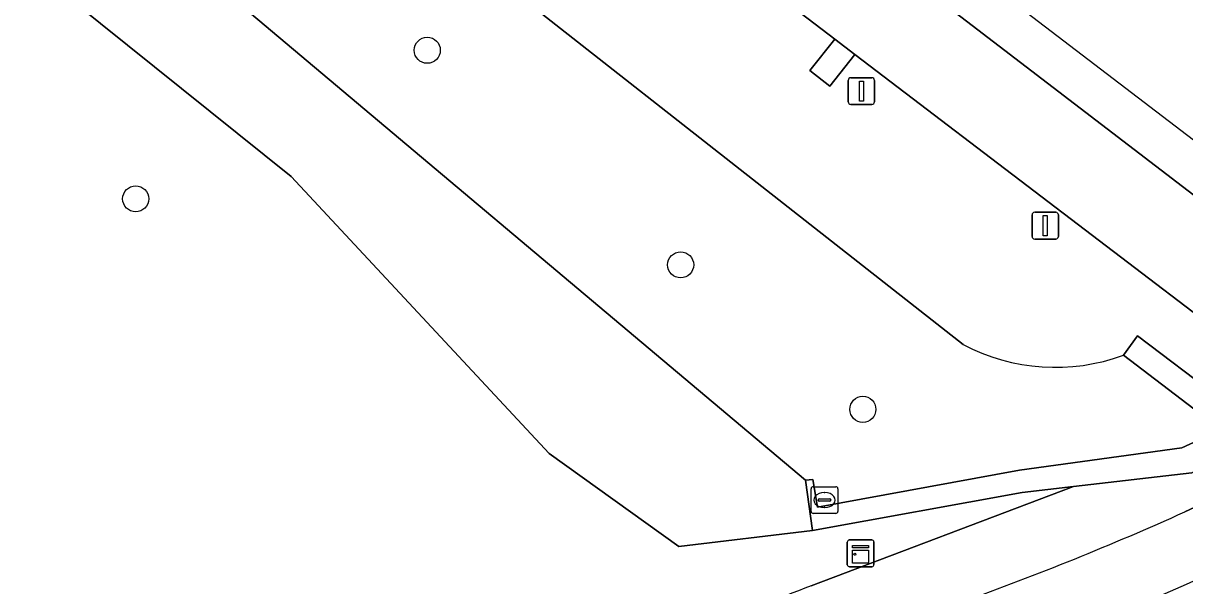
# Model space of a CAD drawing. Extents: x 157445 to 158888, y 383061 to 384688.
# Drawn here: x 158815.94 to 158859.49, y 383832.92 to 383854 of the extents above; entities that cross this region are included whole.
import ezdxf

# ---------------------------------------------------------------- set-up
doc = ezdxf.new("R2010")
doc.units = 0
for name, color, linetype in [('IMGEO_Berm_groen', 7, 'Continuous'), ('IMGEO_Berm_open', 7, 'Continuous'), ('IMGEO_Boom', 7, 'Continuous'), ('IMGEO_Fietspad_gesloten', 7, 'Continuous'), ('IMGEO_Kast', 7, 'Continuous'), ('IMGEO_Kolk', 7, 'Continuous'), ('IMGEO_Lichtmast', 7, 'Continuous'), ('IMGEO_Muur', 7, 'Continuous'), ('IMGEO_Rijbaan_lokaal_open', 7, 'Continuous'), ('IMGEO_Rijbaan_regionaal_gesloten', 7, 'Continuous'), ('IMGEO_Voetpad_open', 7, 'Continuous')]:
    doc.layers.add(name, color=color, linetype=linetype)

msp = doc.modelspace()

# ---------------------------------------------------------------- linework, layer by layer
at = {"layer": 'IMGEO_Berm_groen'}
for points in [[(158646.74, 384004.999), (158645.703, 384003.646), (158687.181, 383968.159), (158703.439, 383955.63), (158757.791, 383913.745), (158827.197, 383860.786), (158851.178, 383841.957)], [(158718.045, 383941.66), (158738.186, 383924.925), (158751.782, 383914.377), (158762.813, 383904.622), (158779.506, 383891.614), (158797.789, 383874.658), (158800.889, 383871.978), (158806.992, 383867.33), (158816.65, 383860.455), (158822.055, 383856.403), (158845.271, 383836.873), (158845.548, 383836.906), (158845.727, 383835.86), (158853.302, 383837.253), (158859.384, 383838.09), (158860.856, 383838.764), (158860.23, 383839.24), (158859.829, 383839.546), (158857.191, 383841.557)], [(158741.588, 383916.477), (158793.425, 383872.101), (158795.15, 383870.564), (158797.208, 383868.573), (158799.43, 383866.26), (158801.346, 383864.109), (158803.078, 383861.626), (158808.027, 383861.888), (158809.654, 383861.36), (158825.983, 383848.262), (158835.665, 383837.879), (158840.516, 383834.388), (158845.537, 383834.988), (158845.271, 383836.873), (158822.055, 383856.403), (158816.65, 383860.455), (158806.992, 383867.33), (158800.889, 383871.978), (158797.789, 383874.658), (158779.506, 383891.614), (158762.813, 383904.622)], [(158851.178, 383841.957), (158827.197, 383860.786), (158757.791, 383913.745)], [(158857.191, 383841.557), (158857.715, 383842.287), (158860.752, 383839.989), (158862.742, 383840.942), (158847.117, 383852.827), (158846.183, 383851.638), (158845.439, 383852.229), (158846.373, 383853.407), (158831.177, 383864.989), (158830.226, 383863.782), (158829.482, 383864.373), (158830.416, 383865.551), (158814.478, 383877.767)], [(158825.983, 383848.262), (158809.654, 383861.36), (158808.027, 383861.888), (158803.078, 383861.626), (158800.776, 383861.503)], [(158845.488, 383832.921), (158855.318, 383836.638), (158853.401, 383836.416), (158845.537, 383834.988), (158840.516, 383834.388), (158835.665, 383837.879), (158825.983, 383848.262)]]:
    msp.add_lwpolyline(points, dxfattribs=at)
for centre, radius, start, end in [((158854.637, 383848.557), 7.451, 242.3413, 290.047), ((158854.637, 383848.557), 7.451, 242.3413, 290.047), ((158865.754, 383779.629), 57.015, 110.8214, 119.1631)]:
    msp.add_arc(centre, radius, start, end, dxfattribs=at)
at = {"layer": 'IMGEO_Berm_open'}
msp.add_arc((158805.314, 383955.911), 134.366, 289.11327, 295.12798, dxfattribs=at)
at = {"layer": 'IMGEO_Boom'}
for centre in [(158831.089, 383852.987), (158820.155, 383847.42), (158840.589, 383844.945), (158847.422, 383839.531)]:
    msp.add_circle(centre, 0.489, dxfattribs=at)
at = {"layer": 'IMGEO_Fietspad_gesloten'}
msp.add_lwpolyline([(158873.273, 383839.365), (158871.026, 383841.079), (158869.062, 383840.161), (158868.751, 383840.016), (158865.766, 383838.621), (158863.404, 383837.516), (158862.839, 383837.252), (158859.493, 383835.687)], dxfattribs=at)
for centre, radius, start, end in [((158812.861, 383939.366), 113.683, 289.68138, 294.21708), ((158805.314, 383955.911), 134.366, 289.11327, 295.12798)]:
    msp.add_arc(centre, radius, start, end, dxfattribs=at)
at = {"layer": 'IMGEO_Kast'}
for p, q in [((158846.914, 383834.636), (158847.755, 383834.636)), ((158847.755, 383834.636), (158846.914, 383834.636)), ((158847.839, 383834.561), (158847.839, 383833.72)), ((158847.839, 383833.72), (158847.839, 383834.561)), ((158846.839, 383833.711), (158846.839, 383834.552)), ((158846.839, 383834.552), (158846.839, 383833.711)), ((158847.764, 383833.636), (158846.923, 383833.636)), ((158846.923, 383833.636), (158847.764, 383833.636))]:
    msp.add_line(p, q, dxfattribs=at)
for points in [[(158847.034, 383834.426), (158847.634, 383834.426), (158847.634, 383834.341), (158847.034, 383834.341), (158847.034, 383834.426)], [(158847.034, 383834.251), (158847.634, 383834.251), (158847.634, 383833.762), (158847.034, 383833.762), (158847.034, 383834.251)]]:
    msp.add_lwpolyline(points, dxfattribs=at)
msp.add_circle((158847.118, 383834.1), 0.0377, dxfattribs=at)
for centre, start, end in [((158846.917, 383834.558), 92.4484, 184.2845), ((158846.917, 383834.558), 92.4484, 184.2845), ((158847.761, 383834.558), 2.4484, 94.2845), ((158847.761, 383834.558), 2.4484, 94.2845), ((158846.917, 383833.714), 182.4484, 274.2845), ((158846.917, 383833.714), 182.4484, 274.2845), ((158847.761, 383833.714), 272.4484, 4.2845), ((158847.761, 383833.714), 272.4484, 4.2845)]:
    msp.add_arc(centre, 0.0779, start, end, dxfattribs=at)
at = {"layer": 'IMGEO_Kolk'}
for p, q in [((158845.483, 383835.706), (158845.483, 383836.558)), ((158845.558, 383836.632), (158846.41, 383836.632)), ((158845.971, 383836.412), (158845.996, 383836.412)), ((158846.484, 383836.558), (158846.484, 383835.706)), ((158845.742, 383836.126), (158845.742, 383836.138)), ((158846.18, 383836.089), (158845.782, 383836.089)), ((158845.785, 383836.175), (158846.183, 383836.175)), ((158846.226, 383836.138), (158846.226, 383836.126)), ((158846.41, 383835.632), (158845.558, 383835.632)), ((158845.994, 383835.852), (158845.969, 383835.852))]:
    msp.add_line(p, q, dxfattribs=at)
for points in [[(158845.483, 383835.706), (158845.483, 383836.558)], [(158845.558, 383836.632), (158846.41, 383836.632)], [(158846.484, 383836.558), (158846.484, 383835.706)], [(158846.41, 383835.632), (158845.558, 383835.632)]]:
    msp.add_lwpolyline(points, dxfattribs=at)
for centre, radius, start, end in [((158845.56, 383836.556), 0.0765, 91.552, 178.448), ((158845.56, 383836.556), 0.0765, 91.552, 178.448), ((158846.408, 383836.556), 0.0765, 1.552, 88.448), ((158846.408, 383836.556), 0.0765, 1.552, 88.448), ((158845.782, 383836.135), 0.0403, 85.8775, 175.7526), ((158845.779, 383836.125), 0.0366, 178.938, 274.7102), ((158846.183, 383836.132), 0.043, 264.8664, 352.4533), ((158846.187, 383836.137), 0.0386, 1.7309, 96.639), ((158845.56, 383835.708), 0.0765, 181.552, 268.448), ((158845.56, 383835.708), 0.0765, 181.552, 268.448), ((158846.408, 383835.708), 0.0765, 271.552, 358.448), ((158846.408, 383835.708), 0.0765, 271.552, 358.448)]:
    msp.add_arc(centre, radius, start, end, dxfattribs=at)
for centre, major_axis, ratio, start_param, end_param in [((158845.97, 383836.132), (-0.387, 0.002), 0.722429, 4.712389, 7.853982), ((158845.995, 383836.132), (-0.39, 0.002), 0.717154, 1.570796, 4.712389)]:
    msp.add_ellipse(centre, major_axis=major_axis, ratio=ratio, start_param=start_param, end_param=end_param, dxfattribs=at)
at = {"layer": 'IMGEO_Lichtmast'}
for p, q in [((158846.87, 383851.058), (158846.87, 383851.858)), ((158846.87, 383851.858), (158846.87, 383851.058)), ((158846.97, 383851.958), (158847.76, 383851.958)), ((158847.76, 383851.958), (158846.97, 383851.958)), ((158847.86, 383851.858), (158847.86, 383851.058)), ((158847.86, 383851.058), (158847.86, 383851.858)), ((158847.76, 383850.958), (158846.97, 383850.958)), ((158846.97, 383850.958), (158847.76, 383850.958)), ((158853.765, 383846.014), (158853.765, 383846.814)), ((158853.765, 383846.814), (158853.765, 383846.014)), ((158853.865, 383846.914), (158854.655, 383846.914)), ((158854.655, 383846.914), (158853.865, 383846.914)), ((158854.755, 383846.814), (158854.755, 383846.014)), ((158854.755, 383846.014), (158854.755, 383846.814)), ((158854.655, 383845.914), (158853.865, 383845.914)), ((158853.865, 383845.914), (158854.655, 383845.914))]:
    msp.add_line(p, q, dxfattribs=at)
for points in [[(158847.29, 383851.833), (158847.44, 383851.833), (158847.44, 383851.083), (158847.29, 383851.083), (158847.29, 383851.833)], [(158854.185, 383846.789), (158854.335, 383846.789), (158854.335, 383846.039), (158854.185, 383846.039), (158854.185, 383846.789)]]:
    msp.add_lwpolyline(points, dxfattribs=at)
for centre, start, end in [((158846.97, 383851.858), 90, 180), ((158846.97, 383851.858), 90, 180), ((158847.76, 383851.858), 0, 90), ((158847.76, 383851.858), 360, 90), ((158846.97, 383851.058), 180, 270), ((158846.97, 383851.058), 180, 270), ((158847.76, 383851.058), 270, 0), ((158847.76, 383851.058), 270, 0), ((158853.865, 383846.814), 90, 180), ((158853.865, 383846.814), 90, 180), ((158854.655, 383846.814), 0, 90), ((158854.655, 383846.814), 360, 90), ((158853.865, 383846.014), 180, 270), ((158853.865, 383846.014), 180, 270), ((158854.655, 383846.014), 270, 0), ((158854.655, 383846.014), 270, 0)]:
    msp.add_arc(centre, 0.1, start, end, dxfattribs=at)
at = {"layer": 'IMGEO_Muur'}
for points in [[(158869.948, 383841.901), (158868.176, 383843.253), (158866.497, 383842.464), (158865.914, 383842.19), (158862.939, 383840.792), (158862.742, 383840.942), (158860.752, 383839.989), (158859.829, 383839.546), (158860.23, 383839.24), (158860.856, 383838.764), (158859.384, 383838.09), (158853.302, 383837.253), (158845.727, 383835.86), (158845.548, 383836.906), (158845.271, 383836.873), (158845.537, 383834.988), (158853.401, 383836.416), (158855.318, 383836.638), (158859.758, 383837.153), (158861.751, 383838.081), (158864.687, 383839.449), (158867.674, 383840.841)], [(158857.715, 383842.287), (158857.191, 383841.557), (158859.829, 383839.546), (158860.752, 383839.989)]]:
    msp.add_lwpolyline(points, close=True, dxfattribs=at)
at = {"layer": 'IMGEO_Rijbaan_lokaal_open'}
msp.add_lwpolyline([(158846.373, 383853.407), (158845.439, 383852.229), (158846.183, 383851.638), (158847.117, 383852.827)], close=True, dxfattribs=at)
at = {"layer": 'IMGEO_Rijbaan_regionaal_gesloten'}
msp.add_lwpolyline([(158868.176, 383843.253), (158785.821, 383906.07), (158729.784, 383948.814), (158647.356, 384011.687), (158597.855, 384049.125), (158596.641, 384048.238), (158664.84, 383996.262), (158694.763, 383973.599), (158726.719, 383949.16), (158748.405, 383932.576), (158815.5, 383881.483), (158866.497, 383842.464)], close=True, dxfattribs=at)
msp.add_lwpolyline([(158736.346, 383937.332), (158749.959, 383926.982), (158750.71, 383926.405), (158765.903, 383914.828), (158766.651, 383914.238), (158781.851, 383902.649), (158782.592, 383902.077), (158797.772, 383890.501), (158798.508, 383889.95), (158813.721, 383878.363), (158814.478, 383877.767), (158830.416, 383865.551), (158831.177, 383864.989), (158846.373, 383853.407), (158847.117, 383852.827), (158862.742, 383840.942), (158862.939, 383840.792), (158865.914, 383842.19), (158866.497, 383842.464), (158815.5, 383881.483), (158748.405, 383932.576), (158726.719, 383949.16)], dxfattribs=at)
at = {"layer": 'IMGEO_Voetpad_open'}
for points in [[(158871.026, 383841.079), (158869.948, 383841.901), (158867.674, 383840.841), (158864.687, 383839.449), (158861.751, 383838.081), (158859.758, 383837.153), (158855.318, 383836.638), (158845.488, 383832.921)], [(158859.493, 383835.687), (158862.839, 383837.252), (158863.404, 383837.516), (158865.766, 383838.621), (158868.751, 383840.016), (158869.062, 383840.161), (158871.026, 383841.079)]]:
    msp.add_lwpolyline(points, dxfattribs=at)
for centre, radius, start, end in [((158812.861, 383939.366), 113.683, 289.68138, 294.21708), ((158865.754, 383779.629), 57.015, 110.8214, 119.1631)]:
    msp.add_arc(centre, radius, start, end, dxfattribs=at)

doc.saveas('drawing.dxf')
